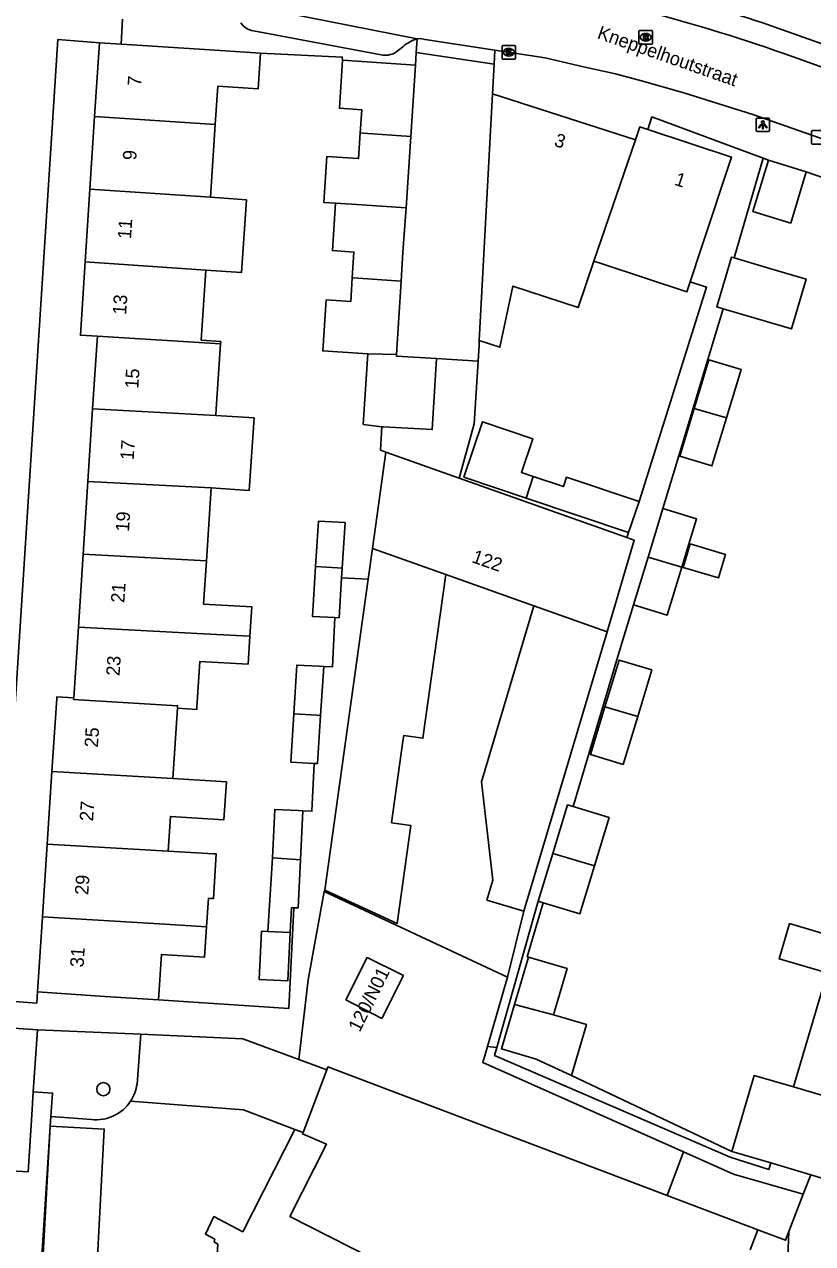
# Model space of a CAD drawing. Extents: x 160356 to 161355, y 381727 to 382845.
# Drawn here: x 160547.6 to 160606, y 382025.3 to 382115.6 of the extents above; entities that cross this region are included whole.
import ezdxf

# ---------------------------------------------------------------- set-up
doc = ezdxf.new("R2010")
doc.units = 0
for name, color, linetype in [('IMGEO_Boom', 7, 'Continuous'), ('IMGEO_Groenvoorziening', 7, 'Continuous'), ('IMGEO_Inrit_onverhard', 7, 'Continuous'), ('IMGEO_Kolk', 7, 'Continuous'), ('IMGEO_Lichtpunt', 7, 'Continuous'), ('IMGEO_Muur', 7, 'Continuous'), ('IMGEO_Openbare_ruimte_label', 7, 'Continuous'), ('IMGEO_Pand', 7, 'Continuous'), ('IMGEO_Pand_nummerreeks', 7, 'Continuous'), ('IMGEO_Parkeervlak_open', 7, 'Continuous'), ('IMGEO_Rijbaan_lokaal_open', 7, 'Continuous'), ('IMGEO_Rioolput', 7, 'Continuous'), ('IMGEO_Voetpad_open', 7, 'Continuous')]:
    doc.layers.add(name, color=color, linetype=linetype)

msp = doc.modelspace()

# ---------------------------------------------------------------- linework, layer by layer
at = {"layer": 'IMGEO_Boom'}
msp.add_circle((160553.435, 382036.776), 0.489, dxfattribs=at)
at = {"layer": 'IMGEO_Groenvoorziening'}
for points in [[(160586.006, 382050.58), (160584.834, 382046.578), (160584.926, 382046.551)], [(160588.116, 382037.798), (160599.972, 382032.148)], [(160548.248, 382036.577), (160549.671, 382036.484), (160549.547, 382034.761)]]:
    msp.add_lwpolyline(points, dxfattribs=at)
at = {"layer": 'IMGEO_Inrit_onverhard'}
msp.add_lwpolyline([(160583.376, 382045.082), (160569.801, 382051.419)], dxfattribs=at)
at = {"layer": 'IMGEO_Kolk'}
for p, q in [((160582.967, 382113.143), (160582.967, 382113.995)), ((160583.042, 382114.069), (160583.894, 382114.069)), ((160583.455, 382113.849), (160583.48, 382113.849)), ((160583.968, 382113.995), (160583.968, 382113.143)), ((160583.894, 382113.069), (160583.042, 382113.069)), ((160583.478, 382113.289), (160583.453, 382113.289)), ((160605.89, 382106.843), (160605.89, 382107.695)), ((160605.965, 382107.769), (160606.817, 382107.769)), ((160606.817, 382106.769), (160605.965, 382106.769))]:
    msp.add_line(p, q, dxfattribs=at)
for points in [[(160582.967, 382113.143), (160582.967, 382113.995)], [(160583.042, 382114.069), (160583.894, 382114.069)], [(160583.288, 382113.769), (160583.411, 382113.769), (160583.411, 382113.618), (160583.541, 382113.769), (160583.705, 382113.769), (160583.559, 382113.618), (160583.712, 382113.369), (160583.56, 382113.369), (160583.475, 382113.533), (160583.411, 382113.466), (160583.411, 382113.369), (160583.288, 382113.369), (160583.288, 382113.769)], [(160583.968, 382113.995), (160583.968, 382113.143)], [(160583.894, 382113.069), (160583.042, 382113.069)], [(160605.89, 382106.843), (160605.89, 382107.695)], [(160605.965, 382107.769), (160606.817, 382107.769)], [(160606.817, 382106.769), (160605.965, 382106.769)]]:
    msp.add_lwpolyline(points, dxfattribs=at)
for centre, start, end in [((160583.044, 382113.993), 91.55205, 178.44795), ((160583.044, 382113.993), 91.55205, 178.44795), ((160583.892, 382113.993), 1.55205, 88.44795), ((160583.892, 382113.993), 1.55205, 88.44795), ((160583.044, 382113.145), 181.55205, 268.44795), ((160583.044, 382113.145), 181.55205, 268.44795), ((160583.892, 382113.145), 271.55205, 358.44795), ((160583.892, 382113.145), 271.55205, 358.44795), ((160605.967, 382107.693), 91.55205, 178.44795), ((160605.967, 382107.693), 91.55205, 178.44795), ((160605.967, 382106.845), 181.55205, 268.44795), ((160605.967, 382106.845), 181.55205, 268.44795)]:
    msp.add_arc(centre, 0.0765, start, end, dxfattribs=at)
for centre, major_axis, ratio, start_param, end_param in [((160583.454, 382113.569), (-0.387, 0.002), 0.722429, 4.712389, 7.853982), ((160583.479, 382113.569), (-0.39, 0.002), 0.717154, 1.570796, 4.712389)]:
    msp.add_ellipse(centre, major_axis=major_axis, ratio=ratio, start_param=start_param, end_param=end_param, dxfattribs=at)
at = {"layer": 'IMGEO_Lichtpunt'}
for p, q in [((160601.778, 382108.592), (160601.778, 382107.785)), ((160601.778, 382108.592), (160601.778, 382107.785)), ((160602.68, 382108.687), (160601.872, 382108.687)), ((160602.68, 382108.687), (160601.872, 382108.687)), ((160602.774, 382107.785), (160602.774, 382108.592)), ((160602.774, 382107.785), (160602.774, 382108.592)), ((160601.872, 382107.691), (160602.68, 382107.691)), ((160601.872, 382107.691), (160602.68, 382107.691))]:
    msp.add_line(p, q, dxfattribs=at)
for points in [[(160602.152, 382108.256), (160602.191, 382108.228), (160602.003, 382107.966), (160601.965, 382107.993), (160602.152, 382108.256)], [(160602.254, 382108.208), (160602.301, 382108.208), (160602.301, 382107.886), (160602.254, 382107.886), (160602.254, 382108.208)], [(160602.364, 382108.228), (160602.402, 382108.255), (160602.589, 382107.993), (160602.55, 382107.965), (160602.364, 382108.228)]]:
    msp.add_lwpolyline(points, dxfattribs=at)
msp.add_circle((160602.277, 382108.39), 0.0994, dxfattribs=at)
for centre, start, end in [((160601.872, 382108.592), 90, 180), ((160601.872, 382108.592), 90, 180), ((160602.68, 382108.592), 0, 90), ((160602.68, 382108.592), 0, 90), ((160601.872, 382107.785), 180, 270), ((160601.872, 382107.785), 180, 270), ((160602.68, 382107.785), 270, 0), ((160602.68, 382107.785), 270, 360)]:
    msp.add_arc(centre, 0.0946, start, end, dxfattribs=at)
at = {"layer": 'IMGEO_Muur'}
msp.add_lwpolyline([(160605.495, 382104.723), (160622.044, 382098.98)], dxfattribs=at)
at = {"layer": 'IMGEO_Pand'}
for points in [[(160553.148, 382114.275), (160552.792, 382108.822)], [(160554.755, 382114.17), (160553.148, 382114.275)], [(160554.755, 382114.17), (160554.776, 382114.169), (160562.083, 382113.691), (160565.063, 382113.497)], [(160565.063, 382113.497), (160564.891, 382110.863), (160561.911, 382111.057), (160561.726, 382108.23)], [(160572.465, 382107.592), (160572.578, 382109.313), (160570.923, 382109.421), (160571.156, 382112.973)], [(160571.156, 382112.973), (160576.544, 382112.619)], [(160576.544, 382112.619), (160576.198, 382107.341)], [(160581.278, 382092.232), (160582.249, 382110.496)], [(160592.844, 382107.092), (160582.249, 382110.496)], [(160552.44, 382103.429), (160552.792, 382108.822)], [(160552.792, 382108.822), (160561.726, 382108.23)], [(160561.726, 382108.23), (160561.374, 382102.83)], [(160570.627, 382102.387), (160569.773, 382102.443), (160569.997, 382105.86), (160572.342, 382105.706), (160572.465, 382107.592)], [(160572.465, 382107.592), (160572.67, 382107.58), (160576.198, 382107.341)], [(160593.752, 382107.851), (160593.168, 382108.039), (160592.844, 382107.092)], [(160596.899, 382096.559), (160597.741, 382099.109), (160599.951, 382105.805), (160593.752, 382107.851)], [(160576.198, 382107.341), (160575.851, 382102.044)], [(160592.844, 382107.092), (160589.772, 382098.101)], [(160605.495, 382104.723), (160604.341, 382100.922), (160601.544, 382101.771), (160602.698, 382105.573)], [(160602.698, 382105.573), (160605.495, 382104.723)], [(160552.44, 382103.429), (160552.089, 382098.046)], [(160561.374, 382102.83), (160552.44, 382103.429)], [(160561.374, 382102.83), (160564.028, 382102.652), (160563.676, 382097.259), (160561.022, 382097.439)], [(160571.868, 382096.864), (160571.987, 382098.773), (160570.397, 382098.878), (160570.627, 382102.387)], [(160570.627, 382102.387), (160572.207, 382102.283), (160575.851, 382102.044)], [(160575.851, 382102.044), (160575.618, 382098.754), (160575.484, 382096.618)], [(160552.089, 382098.046), (160551.734, 382092.608), (160552.992, 382092.532)], [(160552.089, 382098.046), (160561.022, 382097.439)], [(160581.278, 382092.232), (160582.805, 382091.728), (160583.76, 382096.253), (160588.595, 382094.658), (160589.772, 382098.101)], [(160589.772, 382098.101), (160590.462, 382097.874), (160596.659, 382095.83), (160596.899, 382096.559)], [(160600.148, 382098.339), (160599.957, 382098.395), (160598.866, 382094.714), (160599.331, 382094.576)], [(160600.148, 382098.339), (160602.876, 382097.532), (160605.487, 382096.76), (160604.396, 382093.075), (160601.785, 382093.849), (160599.331, 382094.576)], [(160561.022, 382097.439), (160560.682, 382092.236), (160562.128, 382092.141), (160562.117, 382091.979)], [(160573.014, 382091.237), (160569.689, 382091.445), (160569.926, 382095.23), (160571.758, 382095.115), (160571.868, 382096.864)], [(160575.484, 382096.618), (160571.94, 382096.86), (160571.868, 382096.864)], [(160575.484, 382096.618), (160575.144, 382091.19)], [(160552.992, 382092.532), (160552.972, 382092.23), (160552.642, 382087.17)], [(160552.992, 382092.532), (160562.117, 382091.979)], [(160562.117, 382091.979), (160561.802, 382087.152), (160561.77, 382086.665)], [(160574.071, 382085.828), (160572.687, 382086.011), (160573.014, 382091.237)], [(160573.014, 382091.237), (160575.144, 382091.19)], [(160575.144, 382091.19), (160575.136, 382091.068), (160578.114, 382090.881)], [(160574.071, 382085.828), (160574.19, 382085.82), (160577.8, 382085.62), (160578.114, 382090.881)], [(160578.114, 382090.881), (160581.195, 382090.688)], [(160581.195, 382090.688), (160580.905, 382086.061), (160579.79, 382082.026)], [(160597.193, 382087.192), (160598.286, 382090.794), (160600.676, 382090.068), (160599.589, 382086.484)], [(160552.642, 382087.17), (160552.29, 382081.786)], [(160552.642, 382087.17), (160561.77, 382086.665)], [(160599.589, 382086.484), (160598.51, 382082.928), (160596.12, 382083.653), (160597.193, 382087.192)], [(160597.193, 382087.192), (160599.589, 382086.484)], [(160561.77, 382086.665), (160564.595, 382086.486), (160564.244, 382081.117), (160561.421, 382081.307)], [(160574.358, 382083.963), (160573.963, 382084.103), (160574.071, 382085.828)], [(160584.749, 382080.551), (160580.144, 382082.101), (160581.525, 382086.202), (160585.242, 382084.95), (160584.402, 382082.455), (160585.28, 382082.16)], [(160573.364, 382076.814), (160574.358, 382083.963)], [(160579.79, 382082.026), (160574.358, 382083.963)], [(160585.28, 382082.16), (160584.749, 382080.551)], [(160585.28, 382082.16), (160587.513, 382081.408), (160587.746, 382082.099), (160593.107, 382080.294)], [(160551.938, 382076.393), (160552.29, 382081.786)], [(160552.29, 382081.786), (160561.421, 382081.307)], [(160561.421, 382081.307), (160561.067, 382075.907)], [(160592.209, 382077.625), (160579.79, 382082.026)], [(160592.334, 382077.997), (160584.749, 382080.551)], [(160592.334, 382077.997), (160593.107, 382080.294)], [(160594.874, 382079.78), (160593.781, 382076.178)], [(160594.874, 382079.78), (160597.359, 382079.026), (160596.272, 382075.442)], [(160569.147, 382075.477), (160569.358, 382078.835), (160571.342, 382078.736), (160571.13, 382075.371)], [(160573.048, 382074.542), (160573.364, 382076.814)], [(160573.364, 382076.814), (160578.792, 382074.891)], [(160590.741, 382070.657), (160592.757, 382077.431), (160592.209, 382077.625)], [(160596.899, 382077.166), (160596.368, 382075.414), (160598.986, 382074.64), (160599.512, 382076.374), (160596.899, 382077.166)], [(160551.586, 382070.997), (160551.938, 382076.393)], [(160551.938, 382076.393), (160561.067, 382075.907)], [(160561.067, 382075.907), (160560.857, 382072.688), (160564.426, 382072.497), (160564.285, 382070.326)], [(160593.781, 382076.178), (160592.706, 382072.641)], [(160596.272, 382075.442), (160593.781, 382076.178)], [(160570.587, 382071.707), (160568.915, 382071.791), (160569.147, 382075.477)], [(160571.13, 382075.371), (160570.771, 382075.39), (160569.147, 382075.477)], [(160571.13, 382075.371), (160571.084, 382074.64)], [(160596.272, 382075.442), (160595.193, 382071.886), (160592.706, 382072.641)], [(160578.792, 382074.891), (160577.106, 382062.766), (160575.681, 382062.964), (160575.624, 382062.548), (160574.783, 382056.502), (160576.207, 382056.304), (160575.198, 382049.046), (160569.845, 382051.509)], [(160569.845, 382051.509), (160573.048, 382074.542)], [(160571.084, 382074.64), (160570.899, 382071.691), (160570.587, 382071.707)], [(160578.792, 382074.891), (160585.328, 382072.575)], [(160585.328, 382072.575), (160581.448, 382059.536), (160582.28, 382052.244), (160581.845, 382050.785), (160584.584, 382049.97)], [(160590.741, 382070.657), (160585.328, 382072.575)], [(160551.586, 382070.997), (160551.243, 382065.748)], [(160564.285, 382070.326), (160560.85, 382070.51), (160551.586, 382070.997)], [(160584.584, 382049.97), (160590.741, 382070.657)], [(160564.285, 382070.326), (160564.15, 382068.258), (160560.581, 382068.448), (160560.36, 382065.078), (160560.349, 382064.903), (160558.923, 382064.996)], [(160567.538, 382064.574), (160567.765, 382068.179), (160569.417, 382068.096), (160569.756, 382068.079)], [(160569.756, 382068.079), (160569.528, 382064.446)], [(160590.581, 382065.103), (160591.629, 382068.556), (160594.05, 382067.821), (160593.008, 382064.386)], [(160551.243, 382065.748), (160549.987, 382065.83), (160549.98, 382065.716), (160549.626, 382060.294)], [(160558.923, 382064.996), (160558.934, 382065.166), (160551.236, 382065.639), (160551.243, 382065.748)], [(160593.008, 382064.386), (160591.929, 382060.83), (160589.506, 382061.565), (160590.581, 382065.103)], [(160590.581, 382065.103), (160593.008, 382064.386)], [(160558.923, 382064.996), (160558.584, 382059.796)], [(160569.057, 382060.907), (160567.313, 382060.994), (160567.538, 382064.574)], [(160569.528, 382064.446), (160569.235, 382064.465), (160567.538, 382064.574)], [(160569.528, 382064.446), (160569.304, 382060.895), (160569.057, 382060.907)], [(160549.276, 382054.926), (160549.626, 382060.294)], [(160549.626, 382060.294), (160558.584, 382059.796)], [(160558.584, 382059.796), (160562.545, 382059.54), (160562.361, 382056.726), (160558.399, 382056.972), (160558.231, 382054.407)], [(160588.22, 382057.706), (160587.815, 382057.829), (160586.72, 382054.223)], [(160565.953, 382053.912), (160566.134, 382057.494), (160567.897, 382057.406), (160568.217, 382057.39)], [(160568.217, 382057.39), (160568.035, 382053.766)], [(160588.22, 382057.706), (160590.886, 382056.897), (160589.799, 382053.313)], [(160549.276, 382054.926), (160548.924, 382049.541)], [(160558.231, 382054.407), (160549.276, 382054.926)], [(160558.231, 382054.407), (160561.59, 382054.212), (160561.802, 382054.2), (160561.586, 382050.894), (160561.388, 382050.907), (160561.218, 382050.918), (160561.08, 382048.789)], [(160586.72, 382054.223), (160585.648, 382050.689)], [(160589.799, 382053.313), (160586.72, 382054.223)], [(160565.616, 382048.455), (160565.953, 382053.912)], [(160565.953, 382053.912), (160567.716, 382053.788), (160568.035, 382053.766)], [(160568.035, 382053.766), (160567.856, 382050.201), (160567.537, 382050.217)], [(160586.006, 382050.58), (160588.72, 382049.757), (160589.799, 382053.313)], [(160585.648, 382050.689), (160586.006, 382050.58)], [(160567.537, 382050.217), (160567.374, 382050.225), (160567.281, 382048.367)], [(160548.561, 382043.975), (160548.924, 382049.541)], [(160548.924, 382049.541), (160557.99, 382049), (160561.08, 382048.789)], [(160561.08, 382048.789), (160560.935, 382046.547), (160557.732, 382046.76), (160557.512, 382043.39)], [(160607.813, 382047.99), (160604.262, 382049.039), (160603.492, 382046.434), (160607.041, 382045.386), (160606.175, 382042.463)], [(160567.281, 382048.367), (160567.102, 382044.8), (160564.981, 382044.907), (160565.16, 382048.478), (160565.616, 382048.455)], [(160567.281, 382048.367), (160565.616, 382048.455)], [(160574.062, 382042), (160571.403, 382043.381), (160572.974, 382046.52), (160575.653, 382045.185), (160574.062, 382042)], [(160583.898, 382043.045), (160584.926, 382046.551)], [(160584.926, 382046.551), (160587.783, 382045.714), (160586.777, 382042.278)], [(160557.512, 382043.39), (160553.551, 382043.649), (160548.561, 382043.975)], [(160588.116, 382037.798), (160585.501, 382039.005), (160582.934, 382039.756), (160583.898, 382043.045)], [(160583.898, 382043.045), (160586.777, 382042.278)], [(160606.175, 382042.463), (160604.537, 382036.937)], [(160586.777, 382042.278), (160589.218, 382041.563), (160588.116, 382037.798)], [(160545.344, 382041.383), (160548.55, 382041.172)], [(160548.248, 382036.577), (160548.55, 382041.172)], [(160569.977, 382038.199), (160568.223, 382033.56)], [(160569.977, 382038.199), (160570.064, 382038.428), (160575.278, 382036.453), (160577.484, 382035.617), (160595.189, 382028.91)], [(160604.537, 382036.937), (160601.644, 382037.792), (160599.972, 382032.148)], [(160542.262, 382032.515), (160545.801, 382032.284), (160545.703, 382030.787), (160547.858, 382030.645), (160548.136, 382034.873), (160548.248, 382036.577)], [(160604.537, 382036.937), (160611.714, 382034.817)], [(160549.494, 382034.035), (160548.957, 382024.111), (160552.969, 382023.894), (160553.505, 382033.818), (160549.494, 382034.035)], [(160582.049, 382019.806), (160567.258, 382027.358), (160569.969, 382032.694), (160568.184, 382033.456), (160568.223, 382033.56)], [(160599.972, 382032.148), (160600.339, 382032.059), (160602.871, 382031.311)], [(160602.871, 382031.311), (160605.827, 382030.426)], [(160610.04, 382029.166), (160605.827, 382030.426)], [(160595.189, 382028.91), (160601.909, 382026.364)], [(160601.909, 382026.364), (160601.348, 382024.877)]]:
    msp.add_lwpolyline(points, dxfattribs=at)
at = {"layer": 'IMGEO_Parkeervlak_open'}
for points in [[(160555.93, 382037.156), (160556.219, 382040.853)], [(160567.919, 382038.965), (160569.977, 382038.199)], [(160568.223, 382033.56), (160567.62, 382033.798)]]:
    msp.add_lwpolyline(points, dxfattribs=at)
msp.add_arc((160552.874, 382037.583), 3.085, 326.83291, 352.04504, dxfattribs=at)
at = {"layer": 'IMGEO_Rijbaan_lokaal_open'}
for points in [[(160562.41, 382117.084), (160563.101, 382116.921), (160563.152, 382117.238), (160576.671, 382114.572)], [(160576.671, 382114.572), (160576.897, 382114.576), (160577.258, 382114.506), (160582.43, 382113.733)], [(160576.544, 382112.619), (160576.605, 382113.552)], [(160582.372, 382112.69), (160576.605, 382113.552)], [(160629.655, 382099.104), (160601.548, 382108.97), (160596.436, 382110.567), (160593.301, 382111.46), (160591.369, 382111.972), (160589.005, 382112.481), (160586.145, 382113.154), (160582.43, 382113.733)], [(160609.227, 382111.549), (160604.515, 382113.229)], [(160582.249, 382110.496), (160582.372, 382112.69)], [(160581.195, 382090.688), (160581.26, 382091.899), (160581.278, 382092.232)], [(160555.457, 382035.895), (160563.819, 382035.25), (160567.62, 382033.798)], [(160549.494, 382034.035), (160549.547, 382034.761)], [(160549.547, 382034.761), (160552.548, 382034.524)], [(160548.856, 382024.004), (160549.494, 382034.035)], [(160567.62, 382033.798), (160563.756, 382026.216), (160561.616, 382027.336), (160561.005, 382026.029), (160561.7, 382025.66), (160561.631, 382025.459), (160561.904, 382025.308), (160561.543, 382019.82)], [(160595.189, 382028.91), (160596.411, 382032.134)], [(160605.266, 382028.988), (160600.115, 382030.486), (160596.411, 382032.134)], [(160605.266, 382028.988), (160604.192, 382026.239)], [(160604.192, 382026.239), (160603.957, 382025.586), (160601.909, 382026.364)]]:
    msp.add_lwpolyline(points, dxfattribs=at)
for centre, radius, start, end in [((160561.544, 381993.69), 127.028, 70.22765, 75.38712), ((160552.886, 382037.579), 3.074, 263.69061, 326.77801)]:
    msp.add_arc(centre, radius, start, end, dxfattribs=at)
at = {"layer": 'IMGEO_Rioolput'}
for p, q in [((160593.105, 382114.254), (160593.105, 382115.106)), ((160593.18, 382115.18), (160594.032, 382115.18)), ((160593.593, 382114.96), (160593.618, 382114.96)), ((160594.106, 382115.106), (160594.106, 382114.254)), ((160594.032, 382114.18), (160593.18, 382114.18)), ((160593.616, 382114.4), (160593.591, 382114.4))]:
    msp.add_line(p, q, dxfattribs=at)
for points in [[(160593.105, 382114.254), (160593.105, 382115.106)], [(160593.18, 382115.18), (160594.032, 382115.18)], [(160593.694, 382114.878), (160593.442, 382114.88), (160593.442, 382114.48)], [(160593.62, 382114.799), (160593.566, 382114.799), (160593.566, 382114.718)], [(160593.566, 382114.718), (160593.618, 382114.718)], [(160594.106, 382115.106), (160594.106, 382114.254)], [(160594.032, 382114.18), (160593.18, 382114.18)], [(160593.442, 382114.48), (160593.566, 382114.48), (160593.566, 382114.642), (160593.577, 382114.642)], [(160593.624, 382114.613), (160593.695, 382114.48), (160593.835, 382114.48), (160593.77, 382114.606)]]:
    msp.add_lwpolyline(points, dxfattribs=at)
for centre, radius, start, end in [((160593.182, 382115.104), 0.0765, 91.55205, 178.44795), ((160593.182, 382115.104), 0.0765, 91.55205, 178.44795), ((160593.602, 382114.907), 0.19, 274.7715, 282.96867), ((160593.626, 382114.703), 0.0964, 77.00612, 93.18647), ((160593.64, 382114.76), 0.0378, 276.66336, 79.67722), ((160593.693, 382114.768), 0.109, 350.36119, 89.41601), ((160593.691, 382114.768), 0.112, 277.58423, 350.98172), ((160594.03, 382115.104), 0.0765, 1.55205, 88.44795), ((160594.03, 382115.104), 0.0765, 1.55205, 88.44795), ((160593.182, 382114.256), 0.0765, 181.55205, 268.44795), ((160593.182, 382114.256), 0.0765, 181.55205, 268.44795), ((160593.576, 382114.589), 0.0533, 26.02933, 88.69889), ((160593.675, 382114.553), 0.108, 29.51342, 73.79051), ((160594.03, 382114.256), 0.0765, 271.55205, 358.44795), ((160594.03, 382114.256), 0.0765, 271.55205, 358.44795)]:
    msp.add_arc(centre, radius, start, end, dxfattribs=at)
for centre, major_axis, ratio, start_param, end_param in [((160593.592, 382114.68), (-0.387, 0.002), 0.722429, 4.712389, 7.853982), ((160593.617, 382114.68), (-0.39, 0.002), 0.717154, 1.570796, 4.712389)]:
    msp.add_ellipse(centre, major_axis=major_axis, ratio=ratio, start_param=start_param, end_param=end_param, dxfattribs=at)
at = {"layer": 'IMGEO_Voetpad_open'}
for points in [[(160554.852, 382116.032), (160554.755, 382114.17)], [(160574.007, 382113.376), (160564.548, 382115.155)], [(160604.147, 382115.078), (160607.142, 382114.009)], [(160553.148, 382114.275), (160550.061, 382114.509), (160545.472, 382043.358)], [(160575.607, 382113.973), (160575.074, 382113.541)], [(160576.605, 382113.552), (160576.671, 382114.572)], [(160571.156, 382112.973), (160571.135, 382113.211), (160565.063, 382113.497)], [(160582.43, 382113.733), (160582.372, 382112.69)], [(160593.752, 382107.851), (160594.064, 382108.78), (160602.306, 382105.719)], [(160602.306, 382105.719), (160600.148, 382098.339)], [(160602.698, 382105.573), (160602.306, 382105.719)], [(160622.044, 382098.98), (160605.495, 382104.723)], [(160593.107, 382080.294), (160598.108, 382096.16), (160596.899, 382096.559)], [(160599.331, 382094.576), (160598.216, 382090.815), (160596.049, 382083.675), (160594.874, 382079.78)], [(160592.209, 382077.625), (160592.334, 382077.997)], [(160573.048, 382074.542), (160571.084, 382074.64)], [(160592.706, 382072.641), (160591.525, 382068.75), (160588.22, 382057.706)], [(160570.587, 382071.707), (160570.404, 382068.047), (160569.756, 382068.079)], [(160569.057, 382060.907), (160568.879, 382057.357), (160568.217, 382057.39)], [(160569.801, 382051.419), (160569.845, 382051.509)], [(160569.801, 382051.419), (160568.593, 382044.873), (160567.919, 382038.965)], [(160582.58, 382039.86), (160585.648, 382050.689)], [(160567.537, 382050.217), (160567.163, 382042.759), (160557.512, 382043.39)], [(160583.376, 382045.082), (160584.584, 382049.97)], [(160581.885, 382039.937), (160583.376, 382045.082)], [(160548.561, 382043.975), (160548.507, 382043.145), (160545.472, 382043.358)], [(160548.55, 382041.172), (160556.219, 382040.853)], [(160556.219, 382040.853), (160563.769, 382040.51), (160567.919, 382038.965)], [(160596.411, 382032.134), (160581.541, 382038.749), (160581.885, 382039.937)], [(160581.885, 382039.937), (160582.58, 382039.86)], [(160602.871, 382031.311), (160602.723, 382030.824), (160599.851, 382031.74), (160596.419, 382033.222), (160582.409, 382039.275), (160582.58, 382039.86)], [(160605.827, 382030.426), (160605.266, 382028.988)], [(160604.192, 382026.239), (160603.75, 382014.83), (160597.255, 382006.702)]]:
    msp.add_lwpolyline(points, dxfattribs=at)
for centre, radius, start, end in [((160569.205, 382019.013), 102.222, 70.01208, 79.26373), ((160564.74, 382116.487), 1.346, 213.71373, 261.77685), ((160577.614, 382111.652), 3.069, 107.90388, 130.85253), ((160574.312, 382114.934), 1.587, 258.9081, 298.67299)]:
    msp.add_arc(centre, radius, start, end, dxfattribs=at)

# ---------------------------------------------------------------- texts
at = {"layer": 'IMGEO_Openbare_ruimte_label'}
msp.add_text('Kneppelhoutstraat', height=1, rotation=340.67752, dxfattribs=at).set_placement((160589.947, 382114.62))
at = {"layer": 'IMGEO_Pand_nummerreeks'}
for s, rotation, p in [('7', 86.26453, (160556.224, 382111.041)), ('3', 342.19247, (160586.763, 382106.652)), ('9', 86.26679, (160555.865, 382105.55)), ('1', 341.73411, (160595.671, 382103.764)), ('11', 86.26453, (160555.485, 382099.716)), ('13', 86.26453, (160555.12, 382094.111)), ('15', 86.26453, (160556.025, 382088.635)), ('17', 86.26453, (160555.679, 382083.338)), ('19', 86.26448, (160555.333, 382078.042)), ('122', 340.49079, (160580.659, 382075.82)), ('21', 86.26448, (160554.989, 382072.768)), ('23', 86.26453, (160554.636, 382067.358)), ('25', 86.26453, (160553.029, 382062.06)), ('27', 86.26684, (160552.672, 382056.597)), ('29', 86.26453, (160552.316, 382051.133)), ('31', 86.26453, (160551.966, 382045.782)), ('120/N01', 63.45508, (160572.418, 382040.946))]:
    msp.add_text(s, height=1, rotation=rotation, dxfattribs=at).set_placement(p)

doc.saveas('drawing.dxf')
